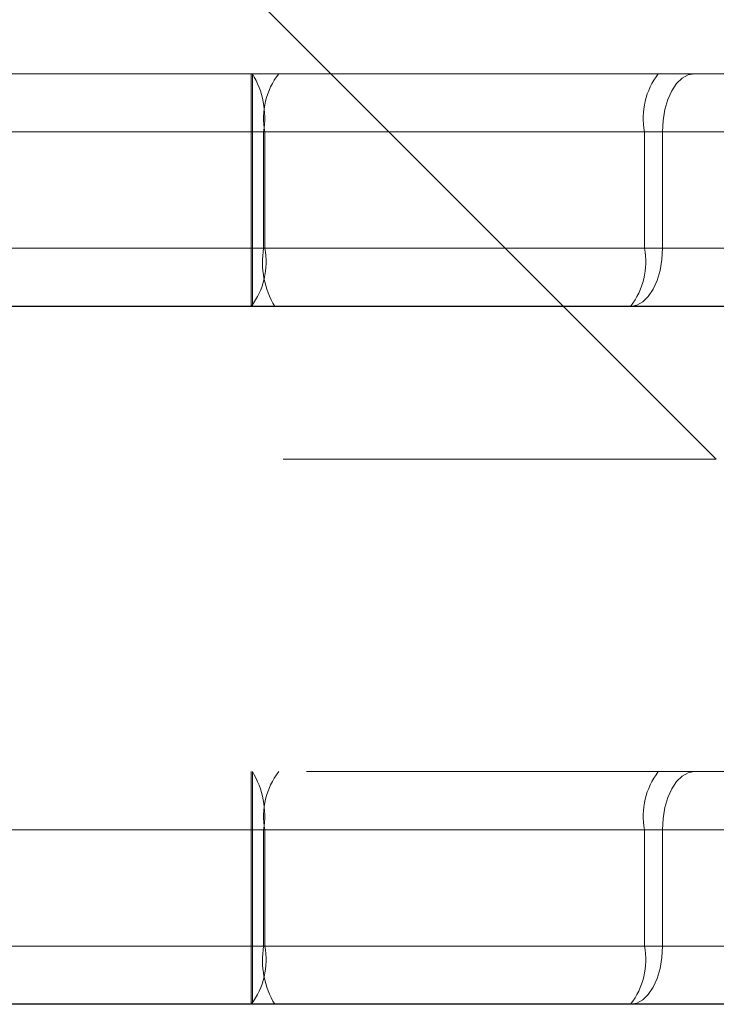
# Model space of a CAD drawing. Header units: inches. Extents: x 1907 to 2452, y -210 to -54.
# Tile 574 of 656: x 1946.3589 to 1946.406, y -84.0844 to -84.0178. Entities that reach past the tile are written whole.
import ezdxf

# ---------------------------------------------------------------- set-up
doc = ezdxf.new("R2010")
doc.units = ezdxf.units.IN
doc.header["$LTSCALE"] = 0.5
doc.header["$MEASUREMENT"] = 0
doc.linetypes.add('HIDDEN', pattern=[0.22499999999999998, 0.15, -0.075])
doc.layers.add('APP-M-S', color=30, linetype='Continuous')

msp = doc.modelspace()

# ---------------------------------------------------------------- linework, layer by layer
at = {"layer": 'APP-M-S', "linetype": 'HIDDEN', "lineweight": 18}
for p, q in [((1946.406027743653, -84.04754490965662), (1946.148723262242, -83.79024042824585)), ((1946.44786797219, -84.02145272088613), (1946.171211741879, -84.02145272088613)), ((1946.374539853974, -84.02538972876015), (1946.374539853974, -84.02145272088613)), ((1946.374539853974, -84.02145272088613), (1946.374539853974, -84.02538972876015)), ((1946.374539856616, -84.02145272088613), (1946.374539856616, -84.02538972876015)), ((1946.374632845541, -84.02538972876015), (1946.374632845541, -84.02145272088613)), ((1946.374632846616, -84.02145272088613), (1946.374632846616, -84.02538972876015)), ((1946.374632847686, -84.02538972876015), (1946.374632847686, -84.02145272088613)), ((1946.40453487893, -84.02145272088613), (1946.40411503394, -84.02152836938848)), ((1946.404115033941, -84.02152836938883), (1946.40453487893, -84.02145272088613)), ((1946.404115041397, -84.02152836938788), (1946.40453488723, -84.02145272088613)), ((1946.403339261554, -84.02211622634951), (1946.403013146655, -84.02260584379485)), ((1946.403013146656, -84.0226058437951), (1946.403339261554, -84.02211622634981)), ((1946.403013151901, -84.02260584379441), (1946.403339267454, -84.022116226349)), ((1946.403711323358, -84.021752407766), (1946.403339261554, -84.02211622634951)), ((1946.403339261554, -84.02211622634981), (1946.403711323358, -84.02175240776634)), ((1946.403339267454, -84.022116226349), (1946.403711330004, -84.02175240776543)), ((1946.40411503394, -84.02152836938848), (1946.403711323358, -84.021752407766)), ((1946.403711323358, -84.02175240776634), (1946.404115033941, -84.02152836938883)), ((1946.403711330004, -84.02175240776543), (1946.404115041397, -84.02152836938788)), ((1946.403013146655, -84.02260584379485), (1946.402745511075, -84.02320244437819)), ((1946.402745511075, -84.02320244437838), (1946.403013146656, -84.0226058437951)), ((1946.402745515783, -84.02320244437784), (1946.403013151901, -84.02260584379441)), ((1946.402745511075, -84.02320244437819), (1946.402546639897, -84.02388310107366)), ((1946.402546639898, -84.0238831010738), (1946.402745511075, -84.02320244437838)), ((1946.402546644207, -84.02388310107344), (1946.402745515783, -84.02320244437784)), ((1946.402546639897, -84.02388310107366), (1946.402424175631, -84.02462165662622)), ((1946.402424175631, -84.0246216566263), (1946.402546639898, -84.0238831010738)), ((1946.402424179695, -84.02462165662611), (1946.402546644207, -84.02388310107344)), ((1946.402424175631, -84.02462165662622), (1946.402382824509, -84.02538972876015)), ((1946.402382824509, -84.02538972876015), (1946.402424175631, -84.0246216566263)), ((1946.40238282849, -84.02538972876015), (1946.402424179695, -84.02462165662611)), ((1946.478298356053, -84.02538972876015), (1946.171211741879, -84.02538972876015)), ((1946.453633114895, -84.02538972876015), (1946.171211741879, -84.02538972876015)), ((1946.479543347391, -84.02538972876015), (1946.172456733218, -84.02538972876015)), ((1946.172456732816, -84.02538972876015), (1946.47954334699, -84.02538972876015)), ((1946.211419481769, -84.02538972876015), (1946.478298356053, -84.02538972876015)), ((1946.211419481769, -84.02538972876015), (1946.438090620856, -84.02538972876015)), ((1946.274877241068, -84.02538972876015), (1946.374632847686, -84.02538972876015)), ((1946.374632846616, -84.02538972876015), (1946.274877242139, -84.02538972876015)), ((1946.274877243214, -84.02538972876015), (1946.374632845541, -84.02538972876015)), ((1946.374539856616, -84.02538972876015), (1946.274970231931, -84.02538972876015)), ((1946.274970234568, -84.02538972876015), (1946.374539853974, -84.02538972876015)), ((1946.374539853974, -84.02538972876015), (1946.274970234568, -84.02538972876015)), ((1946.279653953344, -84.02538972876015), (1946.443963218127, -84.02538972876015)), ((1946.443963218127, -84.02538972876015), (1946.279653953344, -84.02538972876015)), ((1946.375475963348, -84.02538972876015), (1946.374539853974, -84.02538972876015)), ((1946.374539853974, -84.03326374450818), (1946.374539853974, -84.02538972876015)), ((1946.374539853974, -84.03326374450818), (1946.374539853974, -84.02538972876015)), ((1946.374539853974, -84.02538972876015), (1946.375475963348, -84.02538972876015)), ((1946.374539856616, -84.02538972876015), (1946.375475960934, -84.02538972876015)), ((1946.374539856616, -84.03326374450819), (1946.374539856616, -84.02538972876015)), ((1946.37538947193, -84.02538972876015), (1946.374632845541, -84.02538972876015)), ((1946.374632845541, -84.02538972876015), (1946.374632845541, -84.03326374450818)), ((1946.374632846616, -84.02538972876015), (1946.374632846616, -84.03326374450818)), ((1946.374632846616, -84.02538972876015), (1946.375389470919, -84.02538972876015)), ((1946.375389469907, -84.02538972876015), (1946.374632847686, -84.02538972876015)), ((1946.374632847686, -84.02538972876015), (1946.374632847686, -84.03326374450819)), ((1946.375389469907, -84.02538972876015), (1946.40801233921, -84.02538972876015)), ((1946.375389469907, -84.02538972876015), (1946.375389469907, -84.03326374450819)), ((1946.375389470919, -84.02538972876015), (1946.375389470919, -84.03326374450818)), ((1946.408012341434, -84.02538972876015), (1946.375389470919, -84.02538972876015)), ((1946.37538947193, -84.02538972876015), (1946.408012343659, -84.02538972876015)), ((1946.37538947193, -84.02538972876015), (1946.37538947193, -84.03326374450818)), ((1946.401166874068, -84.02538972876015), (1946.375475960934, -84.02538972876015)), ((1946.375475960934, -84.03326374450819), (1946.375475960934, -84.02538972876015)), ((1946.375475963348, -84.02538972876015), (1946.401166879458, -84.02538972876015)), ((1946.375475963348, -84.03326374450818), (1946.375475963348, -84.02538972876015)), ((1946.401166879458, -84.02538972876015), (1946.375475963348, -84.02538972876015)), ((1946.375475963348, -84.03326374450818), (1946.375475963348, -84.02538972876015)), ((1946.401166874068, -84.03326374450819), (1946.401166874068, -84.02538972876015)), ((1946.401166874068, -84.02538972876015), (1946.40238282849, -84.02538972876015)), ((1946.402382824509, -84.02538972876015), (1946.401166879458, -84.02538972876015)), ((1946.401166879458, -84.03326374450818), (1946.401166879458, -84.02538972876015)), ((1946.401166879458, -84.03326374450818), (1946.401166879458, -84.02538972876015)), ((1946.401166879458, -84.02538972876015), (1946.402382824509, -84.02538972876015)), ((1946.402382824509, -84.02538972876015), (1946.421264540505, -84.02538972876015)), ((1946.402382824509, -84.03326374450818), (1946.402382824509, -84.02538972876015)), ((1946.421264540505, -84.02538972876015), (1946.402382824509, -84.02538972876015)), ((1946.402382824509, -84.03326374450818), (1946.402382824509, -84.02538972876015)), ((1946.421264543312, -84.02538972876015), (1946.40238282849, -84.02538972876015)), ((1946.40238282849, -84.03326374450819), (1946.40238282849, -84.02538972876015)), ((1946.478298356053, -84.03326374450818), (1946.171211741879, -84.03326374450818)), ((1946.470525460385, -84.03326374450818), (1946.171211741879, -84.03326374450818)), ((1946.479543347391, -84.03326374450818), (1946.172456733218, -84.03326374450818)), ((1946.172456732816, -84.03326374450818), (1946.47954334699, -84.03326374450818)), ((1946.211419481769, -84.03326374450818), (1946.478298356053, -84.03326374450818)), ((1946.211419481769, -84.03326374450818), (1946.438090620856, -84.03326374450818)), ((1946.274877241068, -84.03326374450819), (1946.374632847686, -84.03326374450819)), ((1946.374632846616, -84.03326374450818), (1946.274877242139, -84.03326374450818)), ((1946.274877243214, -84.03326374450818), (1946.374632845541, -84.03326374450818)), ((1946.374539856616, -84.03326374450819), (1946.274970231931, -84.03326374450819)), ((1946.274970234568, -84.03326374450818), (1946.374539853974, -84.03326374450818)), ((1946.374539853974, -84.03326374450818), (1946.274970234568, -84.03326374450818)), ((1946.279653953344, -84.03326374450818), (1946.443963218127, -84.03326374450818)), ((1946.443963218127, -84.03326374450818), (1946.279653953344, -84.03326374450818)), ((1946.374539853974, -84.03720075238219), (1946.374539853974, -84.03326374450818)), ((1946.374539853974, -84.03326374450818), (1946.375475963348, -84.03326374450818)), ((1946.374539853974, -84.03326374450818), (1946.374539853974, -84.03720075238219)), ((1946.375475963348, -84.03326374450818), (1946.374539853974, -84.03326374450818)), ((1946.374539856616, -84.03326374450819), (1946.374539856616, -84.0372007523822)), ((1946.375475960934, -84.03326374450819), (1946.374539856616, -84.03326374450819)), ((1946.374632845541, -84.03326374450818), (1946.37538947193, -84.03326374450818)), ((1946.374632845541, -84.03720075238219), (1946.374632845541, -84.03326374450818)), ((1946.374632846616, -84.03326374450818), (1946.374632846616, -84.03720075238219)), ((1946.375389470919, -84.03326374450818), (1946.374632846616, -84.03326374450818)), ((1946.374632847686, -84.03326374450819), (1946.375389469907, -84.03326374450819)), ((1946.374632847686, -84.0372007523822), (1946.374632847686, -84.03326374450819)), ((1946.375389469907, -84.03326374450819), (1946.40801233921, -84.03326374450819)), ((1946.408012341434, -84.03326374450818), (1946.375389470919, -84.03326374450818)), ((1946.37538947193, -84.03326374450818), (1946.408012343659, -84.03326374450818)), ((1946.401166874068, -84.03326374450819), (1946.375475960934, -84.03326374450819)), ((1946.375475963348, -84.03326374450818), (1946.401166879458, -84.03326374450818)), ((1946.401166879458, -84.03326374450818), (1946.375475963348, -84.03326374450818)), ((1946.40238282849, -84.03326374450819), (1946.401166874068, -84.03326374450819)), ((1946.401166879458, -84.03326374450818), (1946.402382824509, -84.03326374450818)), ((1946.402382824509, -84.03326374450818), (1946.401166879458, -84.03326374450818)), ((1946.402382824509, -84.03326374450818), (1946.402341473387, -84.03403181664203)), ((1946.402341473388, -84.0340318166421), (1946.402382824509, -84.03326374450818)), ((1946.402341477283, -84.0340318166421), (1946.40238282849, -84.03326374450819)), ((1946.402382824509, -84.03326374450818), (1946.421264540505, -84.03326374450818)), ((1946.421264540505, -84.03326374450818), (1946.402382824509, -84.03326374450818)), ((1946.421264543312, -84.03326374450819), (1946.40238282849, -84.03326374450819)), ((1946.402341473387, -84.03403181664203), (1946.402219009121, -84.03477037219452)), ((1946.402219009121, -84.03477037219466), (1946.402341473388, -84.0340318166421)), ((1946.402219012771, -84.03477037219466), (1946.402341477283, -84.0340318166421)), ((1946.402219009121, -84.03477037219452), (1946.402020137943, -84.03545102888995)), ((1946.402020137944, -84.03545102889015), (1946.402219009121, -84.03477037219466)), ((1946.402020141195, -84.03545102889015), (1946.402219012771, -84.03477037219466)), ((1946.402020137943, -84.03545102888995), (1946.401752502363, -84.03604762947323)), ((1946.401752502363, -84.03604762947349), (1946.402020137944, -84.03545102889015)), ((1946.401752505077, -84.03604762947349), (1946.402020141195, -84.03545102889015)), ((1946.401752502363, -84.03604762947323), (1946.401426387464, -84.03653724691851)), ((1946.401426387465, -84.03653724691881), (1946.401752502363, -84.03604762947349)), ((1946.401426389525, -84.03653724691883), (1946.401752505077, -84.03604762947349)), ((1946.401426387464, -84.03653724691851), (1946.401054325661, -84.03690106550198)), ((1946.401054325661, -84.03690106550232), (1946.401426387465, -84.03653724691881)), ((1946.401054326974, -84.03690106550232), (1946.401426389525, -84.03653724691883)), ((1946.400650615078, -84.03712510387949), (1946.400230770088, -84.03720075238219)), ((1946.400230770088, -84.03720075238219), (1946.400650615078, -84.03712510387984)), ((1946.400230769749, -84.0372007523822), (1946.400650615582, -84.03712510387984)), ((1946.401054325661, -84.03690106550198), (1946.400650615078, -84.03712510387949)), ((1946.400650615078, -84.03712510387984), (1946.401054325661, -84.03690106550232)), ((1946.400650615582, -84.03712510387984), (1946.401054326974, -84.03690106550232)), ((1945.576721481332, -84.04754490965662), (1946.406027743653, -84.04754490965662)), ((1946.478298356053, -84.06869681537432), (1946.171211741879, -84.06869681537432)), ((1946.374539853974, -84.06869681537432), (1946.374539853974, -84.07263382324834)), ((1946.374539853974, -84.07263382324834), (1946.374539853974, -84.06869681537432)), ((1946.374539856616, -84.07263382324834), (1946.374539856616, -84.06869681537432)), ((1946.374632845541, -84.06869681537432), (1946.374632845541, -84.07263382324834)), ((1946.374632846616, -84.07263382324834), (1946.374632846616, -84.06869681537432)), ((1946.374632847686, -84.06869681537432), (1946.374632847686, -84.07263382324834)), ((1946.403711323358, -84.06899650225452), (1946.404115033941, -84.06877246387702)), ((1946.40411503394, -84.06877246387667), (1946.403711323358, -84.0689965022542)), ((1946.404115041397, -84.06877246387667), (1946.403711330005, -84.06899650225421)), ((1946.404115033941, -84.06877246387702), (1946.40453487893, -84.06869681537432)), ((1946.40453487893, -84.06869681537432), (1946.40411503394, -84.06877246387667)), ((1946.40453488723, -84.06869681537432), (1946.404115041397, -84.06877246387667)), ((1946.403013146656, -84.06984993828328), (1946.403339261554, -84.06936032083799)), ((1946.403339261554, -84.0693603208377), (1946.403013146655, -84.06984993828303)), ((1946.403339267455, -84.0693603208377), (1946.403013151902, -84.06984993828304)), ((1946.403339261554, -84.06936032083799), (1946.403711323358, -84.06899650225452)), ((1946.403711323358, -84.0689965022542), (1946.403339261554, -84.0693603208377)), ((1946.403711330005, -84.06899650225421), (1946.403339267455, -84.0693603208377)), ((1946.402745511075, -84.07044653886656), (1946.403013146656, -84.06984993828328)), ((1946.403013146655, -84.06984993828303), (1946.402745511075, -84.07044653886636)), ((1946.403013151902, -84.06984993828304), (1946.402745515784, -84.07044653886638)), ((1946.402546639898, -84.071127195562), (1946.402745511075, -84.07044653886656)), ((1946.402745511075, -84.07044653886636), (1946.402546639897, -84.07112719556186)), ((1946.402745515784, -84.07044653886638), (1946.402546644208, -84.07112719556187)), ((1946.402424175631, -84.07186575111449), (1946.402546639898, -84.071127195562)), ((1946.402546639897, -84.07112719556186), (1946.402424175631, -84.07186575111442)), ((1946.402546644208, -84.07112719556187), (1946.402424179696, -84.07186575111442)), ((1946.402382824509, -84.07263382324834), (1946.402424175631, -84.07186575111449)), ((1946.402424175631, -84.07186575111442), (1946.402382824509, -84.07263382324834)), ((1946.402424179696, -84.07186575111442), (1946.40238282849, -84.07263382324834)), ((1946.478298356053, -84.07263382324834), (1946.171211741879, -84.07263382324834)), ((1946.478298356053, -84.07263382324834), (1946.171211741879, -84.07263382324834)), ((1946.479543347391, -84.07263382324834), (1946.172456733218, -84.07263382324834)), ((1946.172456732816, -84.07263382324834), (1946.47954334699, -84.07263382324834)), ((1946.211419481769, -84.07263382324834), (1946.478298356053, -84.07263382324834)), ((1946.211419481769, -84.07263382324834), (1946.438090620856, -84.07263382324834)), ((1946.274877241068, -84.07263382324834), (1946.374632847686, -84.07263382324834)), ((1946.374632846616, -84.07263382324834), (1946.274877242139, -84.07263382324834)), ((1946.274877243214, -84.07263382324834), (1946.374632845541, -84.07263382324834)), ((1946.374539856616, -84.07263382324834), (1946.274970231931, -84.07263382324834)), ((1946.274970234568, -84.07263382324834), (1946.374539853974, -84.07263382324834)), ((1946.374539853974, -84.07263382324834), (1946.274970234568, -84.07263382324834)), ((1946.279653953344, -84.07263382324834), (1946.443963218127, -84.07263382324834)), ((1946.443963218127, -84.07263382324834), (1946.279653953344, -84.07263382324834)), ((1946.374539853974, -84.07263382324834), (1946.375475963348, -84.07263382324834)), ((1946.374539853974, -84.07263382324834), (1946.374539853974, -84.08050783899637)), ((1946.375475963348, -84.07263382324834), (1946.374539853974, -84.07263382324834)), ((1946.374539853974, -84.07263382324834), (1946.374539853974, -84.08050783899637)), ((1946.375475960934, -84.07263382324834), (1946.374539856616, -84.07263382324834)), ((1946.374539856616, -84.07263382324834), (1946.374539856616, -84.08050783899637)), ((1946.374632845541, -84.07263382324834), (1946.37538947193, -84.07263382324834)), ((1946.374632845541, -84.08050783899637), (1946.374632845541, -84.07263382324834)), ((1946.375389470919, -84.07263382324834), (1946.374632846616, -84.07263382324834)), ((1946.374632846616, -84.08050783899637), (1946.374632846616, -84.07263382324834)), ((1946.374632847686, -84.07263382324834), (1946.375389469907, -84.07263382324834)), ((1946.374632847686, -84.08050783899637), (1946.374632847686, -84.07263382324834)), ((1946.375389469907, -84.07263382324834), (1946.40801233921, -84.07263382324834)), ((1946.375389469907, -84.08050783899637), (1946.375389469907, -84.07263382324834)), ((1946.408012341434, -84.07263382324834), (1946.375389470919, -84.07263382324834)), ((1946.375389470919, -84.08050783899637), (1946.375389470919, -84.07263382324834)), ((1946.37538947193, -84.07263382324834), (1946.408012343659, -84.07263382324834)), ((1946.37538947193, -84.08050783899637), (1946.37538947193, -84.07263382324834)), ((1946.401166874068, -84.07263382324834), (1946.375475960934, -84.07263382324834)), ((1946.375475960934, -84.07263382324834), (1946.375475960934, -84.08050783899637)), ((1946.375475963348, -84.07263382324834), (1946.401166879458, -84.07263382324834)), ((1946.375475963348, -84.07263382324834), (1946.375475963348, -84.08050783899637)), ((1946.401166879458, -84.07263382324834), (1946.375475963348, -84.07263382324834)), ((1946.375475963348, -84.07263382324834), (1946.375475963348, -84.08050783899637)), ((1946.40238282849, -84.07263382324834), (1946.401166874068, -84.07263382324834)), ((1946.401166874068, -84.07263382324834), (1946.401166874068, -84.08050783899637)), ((1946.401166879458, -84.07263382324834), (1946.401166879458, -84.08050783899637)), ((1946.401166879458, -84.07263382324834), (1946.402382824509, -84.07263382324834)), ((1946.402382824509, -84.07263382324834), (1946.401166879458, -84.07263382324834)), ((1946.401166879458, -84.07263382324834), (1946.401166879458, -84.08050783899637)), ((1946.402382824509, -84.07263382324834), (1946.421264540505, -84.07263382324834)), ((1946.402382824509, -84.07263382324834), (1946.402382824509, -84.08050783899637)), ((1946.421264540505, -84.07263382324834), (1946.402382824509, -84.07263382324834)), ((1946.402382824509, -84.07263382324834), (1946.402382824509, -84.08050783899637)), ((1946.421264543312, -84.07263382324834), (1946.40238282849, -84.07263382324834)), ((1946.40238282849, -84.07263382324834), (1946.40238282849, -84.08050783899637)), ((1946.478298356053, -84.08050783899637), (1946.171211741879, -84.08050783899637)), ((1946.478298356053, -84.08050783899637), (1946.171211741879, -84.08050783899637)), ((1946.479543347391, -84.08050783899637), (1946.172456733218, -84.08050783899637)), ((1946.172456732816, -84.08050783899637), (1946.47954334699, -84.08050783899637)), ((1946.211419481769, -84.08050783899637), (1946.478298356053, -84.08050783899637)), ((1946.211419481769, -84.08050783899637), (1946.438090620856, -84.08050783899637)), ((1946.274877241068, -84.08050783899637), (1946.374632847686, -84.08050783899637)), ((1946.374632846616, -84.08050783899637), (1946.274877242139, -84.08050783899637)), ((1946.274877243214, -84.08050783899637), (1946.374632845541, -84.08050783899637)), ((1946.374539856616, -84.08050783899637), (1946.274970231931, -84.08050783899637)), ((1946.274970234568, -84.08050783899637), (1946.374539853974, -84.08050783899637)), ((1946.374539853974, -84.08050783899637), (1946.274970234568, -84.08050783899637)), ((1946.279653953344, -84.08050783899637), (1946.443963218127, -84.08050783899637)), ((1946.443963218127, -84.08050783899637), (1946.279653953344, -84.08050783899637)), ((1946.374539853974, -84.08050783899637), (1946.374539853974, -84.08444484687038)), ((1946.375475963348, -84.08050783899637), (1946.374539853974, -84.08050783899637)), ((1946.374539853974, -84.08444484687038), (1946.374539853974, -84.08050783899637)), ((1946.374539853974, -84.08050783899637), (1946.375475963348, -84.08050783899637)), ((1946.374539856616, -84.08444484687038), (1946.374539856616, -84.08050783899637)), ((1946.374539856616, -84.08050783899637), (1946.375475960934, -84.08050783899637)), ((1946.374632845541, -84.08050783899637), (1946.374632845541, -84.08444484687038)), ((1946.37538947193, -84.08050783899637), (1946.374632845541, -84.08050783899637)), ((1946.374632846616, -84.08444484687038), (1946.374632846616, -84.08050783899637)), ((1946.374632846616, -84.08050783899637), (1946.375389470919, -84.08050783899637)), ((1946.374632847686, -84.08050783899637), (1946.374632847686, -84.08444484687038)), ((1946.375389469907, -84.08050783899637), (1946.374632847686, -84.08050783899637)), ((1946.375389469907, -84.08050783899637), (1946.40801233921, -84.08050783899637)), ((1946.408012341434, -84.08050783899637), (1946.375389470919, -84.08050783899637)), ((1946.37538947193, -84.08050783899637), (1946.408012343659, -84.08050783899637)), ((1946.401166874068, -84.08050783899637), (1946.375475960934, -84.08050783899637)), ((1946.375475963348, -84.08050783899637), (1946.401166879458, -84.08050783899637)), ((1946.401166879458, -84.08050783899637), (1946.375475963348, -84.08050783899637)), ((1946.401166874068, -84.08050783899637), (1946.40238282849, -84.08050783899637)), ((1946.402382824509, -84.08050783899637), (1946.401166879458, -84.08050783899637)), ((1946.401166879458, -84.08050783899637), (1946.402382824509, -84.08050783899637)), ((1946.402341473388, -84.08127591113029), (1946.402382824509, -84.08050783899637)), ((1946.402382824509, -84.08050783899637), (1946.402341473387, -84.08127591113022)), ((1946.40238282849, -84.08050783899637), (1946.402341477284, -84.08127591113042)), ((1946.402382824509, -84.08050783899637), (1946.421264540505, -84.08050783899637)), ((1946.421264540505, -84.08050783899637), (1946.402382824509, -84.08050783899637)), ((1946.421264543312, -84.08050783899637), (1946.40238282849, -84.08050783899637)), ((1946.402219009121, -84.08201446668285), (1946.402341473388, -84.08127591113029)), ((1946.402341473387, -84.08127591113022), (1946.402219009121, -84.08201446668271)), ((1946.402341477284, -84.08127591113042), (1946.402219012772, -84.08201446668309)), ((1946.402020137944, -84.08269512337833), (1946.402219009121, -84.08201446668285)), ((1946.402219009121, -84.08201446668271), (1946.402020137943, -84.08269512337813)), ((1946.402219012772, -84.08201446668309), (1946.402020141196, -84.08269512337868)), ((1946.401752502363, -84.08329172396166), (1946.402020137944, -84.08269512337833)), ((1946.402020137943, -84.08269512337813), (1946.401752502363, -84.08329172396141)), ((1946.402020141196, -84.08269512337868), (1946.401752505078, -84.0832917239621)), ((1946.401426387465, -84.083781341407), (1946.401752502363, -84.08329172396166)), ((1946.401752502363, -84.08329172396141), (1946.401426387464, -84.0837813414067)), ((1946.401752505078, -84.0832917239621), (1946.401426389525, -84.08378134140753)), ((1946.401054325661, -84.08414515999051), (1946.401426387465, -84.083781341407)), ((1946.401426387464, -84.0837813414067), (1946.401054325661, -84.08414515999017)), ((1946.401426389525, -84.08378134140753), (1946.401054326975, -84.08414515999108)), ((1946.400230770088, -84.08444484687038), (1946.400650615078, -84.08436919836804)), ((1946.400650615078, -84.08436919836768), (1946.400230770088, -84.08444484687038)), ((1946.400650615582, -84.08436919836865), (1946.400230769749, -84.08444484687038)), ((1946.400650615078, -84.08436919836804), (1946.401054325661, -84.08414515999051)), ((1946.401054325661, -84.08414515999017), (1946.400650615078, -84.08436919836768)), ((1946.401054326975, -84.08414515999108), (1946.400650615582, -84.08436919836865))]:
    msp.add_line(p, q, dxfattribs=at)
at = {"layer": 'APP-M-S', "linetype": 'Continuous', "lineweight": 25}
for p, q in [((1964.86806213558, -84.03720075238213), (1943.608219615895, -84.03720075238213)), ((1964.86806213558, -84.08444484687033), (1943.608219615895, -84.08444484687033))]:
    msp.add_line(p, q, dxfattribs=at)
at = {"layer": 'APP-M-S', "linetype": 'HIDDEN', "lineweight": 18}
for centre, radius, start, end in [((1946.369700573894, -84.0244418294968), 0.005767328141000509, 350.5401316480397, 31.21715442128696), ((1946.36970056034, -84.02444182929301), 0.005767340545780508, 350.5401501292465, 31.21707736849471), ((1946.369700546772, -84.02444182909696), 0.005767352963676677, 350.5401687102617, 31.21700032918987), ((1946.38031754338, -84.02446112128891), 0.004929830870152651, 142.3928419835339, 190.8573813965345), ((1946.380317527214, -84.02446112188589), 0.004929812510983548, 142.3926688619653, 190.8574152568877), ((1946.380317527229, -84.02446112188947), 0.004929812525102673, 142.3926689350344, 190.8574151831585), ((1946.406008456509, -84.02446112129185), 0.004929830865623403, 142.3928419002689, 190.8573813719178), ((1946.40600844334, -84.02446112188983), 0.004929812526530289, 142.3926689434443, 190.8574151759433), ((1946.406008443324, -84.02446112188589), 0.004929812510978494, 142.3926688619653, 190.8574152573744), ((1946.370634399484, -84.0341923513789), 0.004929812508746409, 322.3926687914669, 10.857415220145), ((1946.370634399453, -84.03419235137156), 0.004929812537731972, 322.3926689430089, 10.85741506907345), ((1946.370634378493, -84.03419235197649), 0.00492983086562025, 322.3928419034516, 10.8573813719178), ((1946.381078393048, -84.03421164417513), 0.005767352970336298, 170.5401686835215, 211.2170002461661), ((1946.381078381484, -84.0342116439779), 0.005767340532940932, 170.5401500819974, 211.2170774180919), ((1946.381078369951, -84.03421164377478), 0.005767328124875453, 170.5401315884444, 211.2171544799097), ((1946.396325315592, -84.03419235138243), 0.004929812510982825, 322.3926688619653, 10.85741525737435), ((1946.396325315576, -84.0341923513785), 0.004929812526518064, 322.392668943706, 10.85741517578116), ((1946.396325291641, -84.03419235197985), 0.004929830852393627, 322.3928418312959, 10.85738144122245), ((1946.369700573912, -84.07168592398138), 0.005767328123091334, 350.5401315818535, 31.21715448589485), ((1946.369700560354, -84.07168592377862), 0.005767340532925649, 350.5401500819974, 31.21707741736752), ((1946.369700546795, -84.0716859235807), 0.00576735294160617, 350.5401686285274, 31.21700041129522), ((1946.380317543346, -84.07170521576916), 0.004929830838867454, 142.3928418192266, 190.85738156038), ((1946.38031752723, -84.07170521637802), 0.004929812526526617, 142.3926689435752, 190.8574151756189), ((1946.380317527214, -84.07170521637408), 0.004929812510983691, 142.3926688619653, 190.8574152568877), ((1946.406008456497, -84.07170521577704), 0.004929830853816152, 142.3928418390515, 190.8573814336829), ((1946.406008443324, -84.07170521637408), 0.004929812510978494, 142.3926688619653, 190.8574152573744), ((1946.40600844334, -84.07170521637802), 0.004929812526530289, 142.3926689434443, 190.8574151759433), ((1946.370634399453, -84.08143644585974), 0.004929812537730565, 322.3926689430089, 10.85741506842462), ((1946.370634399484, -84.0814364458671), 0.004929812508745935, 322.3926687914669, 10.85741522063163), ((1946.370634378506, -84.08143644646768), 0.004929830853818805, 322.3928418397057, 10.85738143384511), ((1946.381078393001, -84.08145573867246), 0.005767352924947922, 170.5401685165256, 211.2170004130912), ((1946.381078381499, -84.08145573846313), 0.00576734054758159, 170.5401501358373, 211.217077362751), ((1946.381078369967, -84.08145573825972), 0.005767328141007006, 170.5401316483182, 211.2171544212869), ((1946.396325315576, -84.08143644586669), 0.004929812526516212, 322.392668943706, 10.85741517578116), ((1946.396325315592, -84.08143644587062), 0.004929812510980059, 322.3926688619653, 10.85741525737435), ((1946.396325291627, -84.08143644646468), 0.004929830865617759, 322.3928419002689, 10.85738137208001)]:
    msp.add_arc(centre, radius, start, end, dxfattribs=at)

doc.saveas('drawing.dxf')
